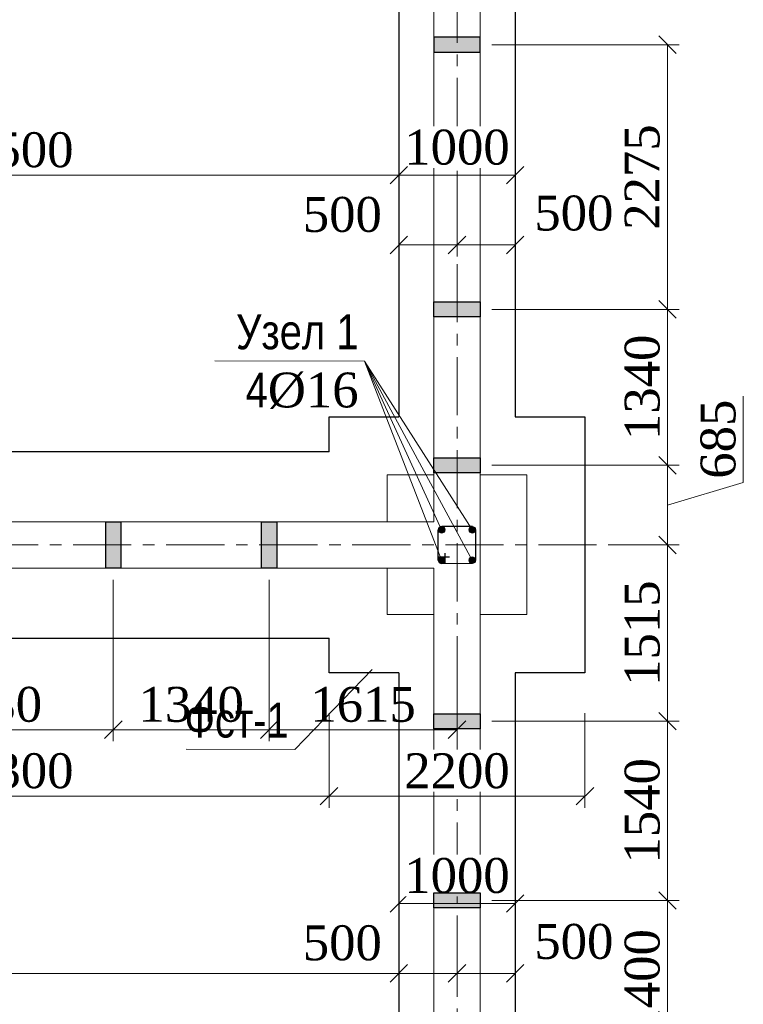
# Model space of a CAD drawing. Header units: millimetres. Extents: x 2063114 to 14983986, y -126020516 to 213791.
# Tile 695 of 731: x 2435338 to 2441559, y -57303 to -48840. Entities that reach past the tile are written whole.
import ezdxf

# ---------------------------------------------------------------- set-up
doc = ezdxf.new("R2010")
doc.units = ezdxf.units.MM
doc.linetypes.add('CENTERX2', pattern=[4, 2.5, -0.5, 0.5, -0.5])
doc.layers.get('Defpoints').update_dxf_attribs({"color": 6, "lineweight": 35})
for name, color, linetype, lineweight in [('.', 7, 'Continuous', 15), ('TEXT', 7, 'Continuous', 30), ('АСО-оси', 24, 'CENTERX2', 20), ('раз.нар', 250, 'Continuous', 20), ('Стена', 7, 'Continuous', 35), ('СТЕНЫ', 7, 'Continuous', 20)]:
    doc.layers.add(name, color=color, linetype=linetype, lineweight=lineweight)
doc.layers.add('YQ_DIM', color=3, linetype='Continuous')
doc.styles.add('stile1', font='ARIALN.TTF')
doc.styles.add('Times New Roman', font='times.ttf')
doc.dimstyles.new('Миржалол100', dxfattribs={"dimtxt": 300, "dimasz": 150, "dimexe": 100, "dimexo": 100, "dimgap": 63, "dimtad": 1, "dimdec": 0, "dimtxsty": 'Times New Roman', "dimblk": 'OBLIQUE', "dimcen": 100, "dimclrd": 256, "dimclre": 256, "dimclrt": 256, "dimadec": 0, "dimazin": 0, "dimtfac": 1, "dimtdec": 0, "dimtmove": 1, "dimatfit": 3, "dimfxl": 800, "dimlwd": 13, "dimlwe": 13, "dimarcsym": 0})

# ---------------------------------------------------------------- blocks, each defined once
blk = doc.blocks.new('_Oblique')
at = {"color": 0, "linetype": 'ByBlock', "lineweight": -2}
blk.add_line((-0.5, -0.5), (0.5, 0.5), dxfattribs=at)
blk = doc.blocks.new('*D4247')
at = {"lineweight": 13, "transparency": 16777216}
for p, q in [((2439598, -50011.7), (2439598, -50275.9)), ((2438598, -50025.9), (2438598, -50275.9)), ((2438598, -50175.9), (2439598, -50175.9))]:
    blk.add_line(p, q, dxfattribs=at)
at = {"layer": 'Defpoints', "color": 0, "linetype": 'ByBlock', "transparency": 16777216}
for p in [(2438598, -49925.9), (2439598, -49911.7), (2439598, -50175.9)]:
    blk.add_point(p, dxfattribs=at)
at = {"linetype": 'ByBlock', "lineweight": 13, "transparency": 16777216, "xscale": 150, "yscale": 150, "zscale": 150, "rotation": 180}
blk.add_blockref('_Oblique', (2438598, -50175.9), dxfattribs=at)
at = {"linetype": 'ByBlock', "lineweight": 13, "transparency": 16777216, "xscale": 150, "yscale": 150, "zscale": 150}
blk.add_blockref('_Oblique', (2439598, -50175.9), dxfattribs=at)
at = {"linetype": 'ByBlock', "lineweight": 30, "transparency": 16777216, "insert": (2439098, -49937.9), "char_height": 300, "attachment_point": 5, "style": 'Times New Roman', "bg_fill": 3, "box_fill_scale": 1.1, "bg_fill_color": 256, "bg_fill_true_color": 13158600, "bg_fill_transparency": 0}
blk.add_mtext('1000', dxfattribs=at)
blk = doc.blocks.new('*D4248')
at = {"lineweight": 13, "transparency": 16777216}
for p, q in [((2439098, -50565.8), (2439098, -50876.7)), ((2439598, -50561.3), (2439598, -50876.7)), ((2439098, -50776.7), (2439598, -50776.7))]:
    blk.add_line(p, q, dxfattribs=at)
at = {"layer": 'Defpoints', "color": 0, "linetype": 'ByBlock', "transparency": 16777216}
for p in [(2439098, -50465.8), (2439598, -50461.3), (2439598, -50776.7)]:
    blk.add_point(p, dxfattribs=at)
at = {"linetype": 'ByBlock', "lineweight": 13, "transparency": 16777216, "xscale": 150, "yscale": 150, "zscale": 150, "rotation": 180}
blk.add_blockref('_Oblique', (2439098, -50776.7), dxfattribs=at)
at = {"linetype": 'ByBlock', "lineweight": 13, "transparency": 16777216, "xscale": 150, "yscale": 150, "zscale": 150}
blk.add_blockref('_Oblique', (2439598, -50776.7), dxfattribs=at)
at = {"linetype": 'ByBlock', "lineweight": 30, "transparency": 16777216, "insert": (2440102.7, -50504.2), "char_height": 300, "attachment_point": 5, "style": 'Times New Roman', "bg_fill": 3, "box_fill_scale": 1.1, "bg_fill_color": 256, "bg_fill_true_color": 13158600, "bg_fill_transparency": 0}
blk.add_mtext('500', dxfattribs=at)
blk = doc.blocks.new('*D4249')
at = {"lineweight": 13, "transparency": 16777216}
for p, q in [((2438598, -50577.5), (2438598, -50876.7)), ((2439098, -50565.8), (2439098, -50876.7)), ((2439098, -50776.7), (2438598, -50776.7))]:
    blk.add_line(p, q, dxfattribs=at)
at = {"layer": 'Defpoints', "color": 0, "linetype": 'ByBlock', "transparency": 16777216}
for p in [(2438598, -50477.5), (2439098, -50465.8), (2438598, -50776.7)]:
    blk.add_point(p, dxfattribs=at)
at = {"linetype": 'ByBlock', "lineweight": 13, "transparency": 16777216, "xscale": 150, "yscale": 150, "zscale": 150, "rotation": 180}
blk.add_blockref('_Oblique', (2438598, -50776.7), dxfattribs=at)
at = {"linetype": 'ByBlock', "lineweight": 13, "transparency": 16777216, "xscale": 150, "yscale": 150, "zscale": 150}
blk.add_blockref('_Oblique', (2439098, -50776.7), dxfattribs=at)
at = {"linetype": 'ByBlock', "lineweight": 30, "transparency": 16777216, "insert": (2438112.1, -50516.2), "char_height": 300, "attachment_point": 5, "style": 'Times New Roman', "bg_fill": 3, "box_fill_scale": 1.1, "bg_fill_color": 256, "bg_fill_true_color": 13158600, "bg_fill_transparency": 0}
blk.add_mtext('500', dxfattribs=at)
blk = doc.blocks.new('*D4374')
at = {"lineweight": 13, "transparency": 16777216}
for p, q in [((2432098, -49876.5), (2432098, -50275.9)), ((2438598, -50025.9), (2438598, -50275.9)), ((2438598, -50175.9), (2432098, -50175.9))]:
    blk.add_line(p, q, dxfattribs=at)
at = {"layer": 'Defpoints', "color": 0, "linetype": 'ByBlock', "transparency": 16777216}
for p in [(2432098, -49776.5), (2438598, -49925.9), (2432098, -50175.9)]:
    blk.add_point(p, dxfattribs=at)
at = {"linetype": 'ByBlock', "lineweight": 13, "transparency": 16777216, "xscale": 150, "yscale": 150, "zscale": 150, "rotation": 180}
blk.add_blockref('_Oblique', (2432098, -50175.9), dxfattribs=at)
at = {"linetype": 'ByBlock', "lineweight": 13, "transparency": 16777216, "xscale": 150, "yscale": 150, "zscale": 150}
blk.add_blockref('_Oblique', (2438598, -50175.9), dxfattribs=at)
at = {"linetype": 'ByBlock', "lineweight": 30, "transparency": 16777216, "insert": (2435348, -49960.3), "char_height": 300, "attachment_point": 5, "style": 'Times New Roman', "bg_fill": 3, "box_fill_scale": 1.1, "bg_fill_color": 256, "bg_fill_true_color": 13158600, "bg_fill_transparency": 0}
blk.add_mtext('6500', dxfattribs=at)
blk = doc.blocks.new('*D4273')
at = {"lineweight": 13, "transparency": 16777216}
for p, q in [((2439598, -56272.4), (2439598, -56536.6)), ((2438598, -56286.6), (2438598, -56536.6)), ((2438598, -56436.6), (2439598, -56436.6))]:
    blk.add_line(p, q, dxfattribs=at)
at = {"layer": 'Defpoints', "color": 0, "linetype": 'ByBlock', "transparency": 16777216}
for p in [(2438598, -56186.6), (2439598, -56172.4), (2439598, -56436.6)]:
    blk.add_point(p, dxfattribs=at)
at = {"linetype": 'ByBlock', "lineweight": 13, "transparency": 16777216, "xscale": 150, "yscale": 150, "zscale": 150, "rotation": 180}
blk.add_blockref('_Oblique', (2438598, -56436.6), dxfattribs=at)
at = {"linetype": 'ByBlock', "lineweight": 13, "transparency": 16777216, "xscale": 150, "yscale": 150, "zscale": 150}
blk.add_blockref('_Oblique', (2439598, -56436.6), dxfattribs=at)
at = {"linetype": 'ByBlock', "lineweight": 30, "transparency": 16777216, "insert": (2439098, -56198.6), "char_height": 300, "attachment_point": 5, "style": 'Times New Roman', "bg_fill": 3, "box_fill_scale": 1.1, "bg_fill_color": 256, "bg_fill_true_color": 13158600, "bg_fill_transparency": 0}
blk.add_mtext('1000', dxfattribs=at)
blk = doc.blocks.new('*D4274')
at = {"lineweight": 13, "transparency": 16777216}
for p, q in [((2439098, -56826.5), (2439098, -57137.4)), ((2439598, -56822), (2439598, -57137.4)), ((2439098, -57037.4), (2439598, -57037.4))]:
    blk.add_line(p, q, dxfattribs=at)
at = {"layer": 'Defpoints', "color": 0, "linetype": 'ByBlock', "transparency": 16777216}
for p in [(2439098, -56726.5), (2439598, -56722), (2439598, -57037.4)]:
    blk.add_point(p, dxfattribs=at)
at = {"linetype": 'ByBlock', "lineweight": 13, "transparency": 16777216, "xscale": 150, "yscale": 150, "zscale": 150, "rotation": 180}
blk.add_blockref('_Oblique', (2439098, -57037.4), dxfattribs=at)
at = {"linetype": 'ByBlock', "lineweight": 13, "transparency": 16777216, "xscale": 150, "yscale": 150, "zscale": 150}
blk.add_blockref('_Oblique', (2439598, -57037.4), dxfattribs=at)
at = {"linetype": 'ByBlock', "lineweight": 30, "transparency": 16777216, "insert": (2440102.7, -56764.9), "char_height": 300, "attachment_point": 5, "style": 'Times New Roman', "bg_fill": 3, "box_fill_scale": 1.1, "bg_fill_color": 256, "bg_fill_true_color": 13158600, "bg_fill_transparency": 0}
blk.add_mtext('500', dxfattribs=at)
blk = doc.blocks.new('*D4275')
at = {"lineweight": 13, "transparency": 16777216}
for p, q in [((2438598, -56838.2), (2438598, -57137.4)), ((2439098, -56826.5), (2439098, -57137.4)), ((2439098, -57037.4), (2438598, -57037.4))]:
    blk.add_line(p, q, dxfattribs=at)
at = {"layer": 'Defpoints', "color": 0, "linetype": 'ByBlock', "transparency": 16777216}
for p in [(2438598, -56738.2), (2439098, -56726.5), (2438598, -57037.4)]:
    blk.add_point(p, dxfattribs=at)
at = {"linetype": 'ByBlock', "lineweight": 13, "transparency": 16777216, "xscale": 150, "yscale": 150, "zscale": 150, "rotation": 180}
blk.add_blockref('_Oblique', (2438598, -57037.4), dxfattribs=at)
at = {"linetype": 'ByBlock', "lineweight": 13, "transparency": 16777216, "xscale": 150, "yscale": 150, "zscale": 150}
blk.add_blockref('_Oblique', (2439098, -57037.4), dxfattribs=at)
at = {"linetype": 'ByBlock', "lineweight": 30, "transparency": 16777216, "insert": (2438112.1, -56776.9), "char_height": 300, "attachment_point": 5, "style": 'Times New Roman', "bg_fill": 3, "box_fill_scale": 1.1, "bg_fill_color": 256, "bg_fill_true_color": 13158600, "bg_fill_transparency": 0}
blk.add_mtext('500', dxfattribs=at)
blk = doc.blocks.new('*D4293')
at = {"lineweight": 13, "transparency": 16777216}
for p, q in [((2411498, -56540.4), (2411498, -57137.4)), ((2438598, -56603.2), (2438598, -57137.4)), ((2438598, -57037.4), (2411498, -57037.4))]:
    blk.add_line(p, q, dxfattribs=at)
at = {"layer": 'Defpoints', "color": 0, "linetype": 'ByBlock', "transparency": 16777216}
for p in [(2411498, -56440.4), (2438598, -56503.2), (2411498, -57037.4)]:
    blk.add_point(p, dxfattribs=at)
at = {"linetype": 'ByBlock', "lineweight": 13, "transparency": 16777216, "xscale": 150, "yscale": 150, "zscale": 150, "rotation": 180}
blk.add_blockref('_Oblique', (2411498, -57037.4), dxfattribs=at)
at = {"linetype": 'ByBlock', "lineweight": 13, "transparency": 16777216, "xscale": 150, "yscale": 150, "zscale": 150}
blk.add_blockref('_Oblique', (2438598, -57037.4), dxfattribs=at)
at = {"linetype": 'ByBlock', "lineweight": 30, "transparency": 16777216, "insert": (2425048, -56821.4), "char_height": 300, "attachment_point": 5, "style": 'Times New Roman', "bg_fill": 3, "box_fill_scale": 1.1, "bg_fill_color": 256, "bg_fill_true_color": 13158600, "bg_fill_transparency": 0}
blk.add_mtext('27100', dxfattribs=at)
blk = doc.blocks.new('*D4300')
at = {"lineweight": 13, "transparency": 16777216}
for p, q in [((2432698, -54802.5), (2432698, -55613.6)), ((2437998, -54800.4), (2437998, -55613.6)), ((2432698, -55513.6), (2437998, -55513.6))]:
    blk.add_line(p, q, dxfattribs=at)
at = {"layer": 'Defpoints', "color": 0, "transparency": 16777216}
for p in [(2432698, -54702.5), (2437998, -54700.4), (2437998, -55513.6)]:
    blk.add_point(p, dxfattribs=at)
at = {"lineweight": 13, "transparency": 16777216, "xscale": 150, "yscale": 150, "zscale": 150, "rotation": 180}
blk.add_blockref('_Oblique', (2432698, -55513.6), dxfattribs=at)
at = {"lineweight": 13, "transparency": 16777216, "xscale": 150, "yscale": 150, "zscale": 150}
blk.add_blockref('_Oblique', (2437998, -55513.6), dxfattribs=at)
at = {"lineweight": 30, "transparency": 16777216, "insert": (2435348, -55298), "char_height": 300, "attachment_point": 5, "style": 'Times New Roman', "bg_fill": 3, "box_fill_scale": 1.1, "bg_fill_color": 256, "bg_fill_true_color": 13158600, "bg_fill_transparency": 0}
blk.add_mtext('5300', dxfattribs=at)
blk = doc.blocks.new('*D4301')
at = {"lineweight": 13, "transparency": 16777216}
for p, q in [((2437998, -54800.4), (2437998, -55613.6)), ((2440198, -54800.4), (2440198, -55613.6)), ((2437998, -55513.6), (2440198, -55513.6))]:
    blk.add_line(p, q, dxfattribs=at)
at = {"layer": 'Defpoints', "color": 0, "transparency": 16777216}
for p in [(2437998, -54700.4), (2440198, -54700.4), (2440198, -55513.6)]:
    blk.add_point(p, dxfattribs=at)
at = {"lineweight": 13, "transparency": 16777216, "xscale": 150, "yscale": 150, "zscale": 150, "rotation": 180}
blk.add_blockref('_Oblique', (2437998, -55513.6), dxfattribs=at)
at = {"lineweight": 13, "transparency": 16777216, "xscale": 150, "yscale": 150, "zscale": 150}
blk.add_blockref('_Oblique', (2440198, -55513.6), dxfattribs=at)
at = {"lineweight": 30, "transparency": 16777216, "insert": (2439098, -55298), "char_height": 300, "attachment_point": 5, "style": 'Times New Roman', "bg_fill": 3, "box_fill_scale": 1.1, "bg_fill_color": 256, "bg_fill_true_color": 13158600, "bg_fill_transparency": 0}
blk.add_mtext('2200', dxfattribs=at)
blk = doc.blocks.new('SM-1')
at = {"layer": '.'}
h = blk.add_hatch(color=0, dxfattribs=at)
h.dxf.hatch_style = 1
h.paths.add_polyline_path([(65, 199.9), (-65, 199.9), (-65, -0.1), (65, -0.1)])
h.paths.add_polyline_path([(65, -0.1), (-65, -0.1), (-65, -200.1), (65, -200.1)])
at = {"color": 0, "ltscale": 10}
blk.add_lwpolyline([(-65, 200.1), (65, 200.1), (65, -200.1), (-65, -200.1)], close=True, dxfattribs=at)
blk = doc.blocks.new('*D4447')
at = {"layer": 'Defpoints', "color": 0, "transparency": 16777216}
for p in [(2439298.1, -51330.2), (2439298.1, -52670.2), (2440907.2, -52670.2)]:
    blk.add_point(p, dxfattribs=at)
at = {"layer": 'YQ_DIM', "linetype": 'Continuous', "lineweight": 13, "transparency": 16777216}
for p, q in [((2439398.1, -51330.2), (2441007.2, -51330.2)), ((2440907.2, -51330.2), (2440907.2, -52670.2)), ((2439398.1, -52670.2), (2441007.2, -52670.2))]:
    blk.add_line(p, q, dxfattribs=at)
at = {"layer": 'YQ_DIM', "lineweight": 13, "transparency": 16777216, "xscale": 150, "yscale": 150, "zscale": 150}
for p, rotation in [((2440907.2, -51330.2), 90), ((2440907.2, -52670.2), 270)]:
    blk.add_blockref('_Oblique', p, dxfattribs=dict(at, rotation=rotation))
at = {"layer": 'YQ_DIM', "lineweight": 30, "transparency": 16777216, "insert": (2440691.6, -52000.2), "char_height": 300, "attachment_point": 5, "rotation": 90, "style": 'Times New Roman'}
blk.add_mtext('1340', dxfattribs=at)
blk = doc.blocks.new('*D4448')
at = {"layer": 'Defpoints', "color": 0, "transparency": 16777216}
for p in [(2439298.1, -52670.2), (2440298, -53355.3), (2440907.2, -53355.3)]:
    blk.add_point(p, dxfattribs=at)
at = {"layer": 'YQ_DIM', "linetype": 'Continuous', "lineweight": 13, "transparency": 16777216}
for p, q in [((2441559.5, -52817.1), (2441559.5, -52074.8)), ((2439398.1, -52670.2), (2441007.2, -52670.2)), ((2440907.2, -52670.2), (2440907.2, -53355.3)), ((2440907.2, -53012.7), (2441559.5, -52817.1)), ((2440398, -53355.3), (2441007.2, -53355.3))]:
    blk.add_line(p, q, dxfattribs=at)
at = {"layer": 'YQ_DIM', "lineweight": 13, "transparency": 16777216, "xscale": 150, "yscale": 150, "zscale": 150}
for p, rotation in [((2440907.2, -52670.2), 90), ((2440907.2, -53355.3), 270)]:
    blk.add_blockref('_Oblique', p, dxfattribs=dict(at, rotation=rotation))
at = {"layer": 'YQ_DIM', "lineweight": 30, "transparency": 16777216, "insert": (2441343.9, -52445.9), "char_height": 300, "attachment_point": 5, "rotation": 90, "style": 'Times New Roman'}
blk.add_mtext('685', dxfattribs=at)
blk = doc.blocks.new('*D4449')
at = {"layer": 'Defpoints', "color": 0, "transparency": 16777216}
for p in [(2440298, -53355.3), (2439298.1, -54870.2), (2440907.2, -54870.2)]:
    blk.add_point(p, dxfattribs=at)
at = {"layer": 'YQ_DIM', "linetype": 'Continuous', "lineweight": 13, "transparency": 16777216}
for p, q in [((2440398, -53355.3), (2441007.2, -53355.3)), ((2440907.2, -53355.3), (2440907.2, -54870.2)), ((2439398.1, -54870.2), (2441007.2, -54870.2))]:
    blk.add_line(p, q, dxfattribs=at)
at = {"layer": 'YQ_DIM', "lineweight": 13, "transparency": 16777216, "xscale": 150, "yscale": 150, "zscale": 150}
for p, rotation in [((2440907.2, -53355.3), 90), ((2440907.2, -54870.2), 270)]:
    blk.add_blockref('_Oblique', p, dxfattribs=dict(at, rotation=rotation))
at = {"layer": 'YQ_DIM', "lineweight": 30, "transparency": 16777216, "insert": (2440691.6, -54112.7), "char_height": 300, "attachment_point": 5, "rotation": 90, "style": 'Times New Roman'}
blk.add_mtext('1515', dxfattribs=at)
blk = doc.blocks.new('*D4450')
at = {"layer": 'Defpoints', "color": 0, "transparency": 16777216}
for p in [(2439298.1, -54870.2), (2439298.1, -56410.2), (2440907.2, -56410.2)]:
    blk.add_point(p, dxfattribs=at)
at = {"layer": 'YQ_DIM', "linetype": 'Continuous', "lineweight": 13, "transparency": 16777216}
for p, q in [((2439398.1, -54870.2), (2441007.2, -54870.2)), ((2440907.2, -54870.2), (2440907.2, -56410.2)), ((2439398.1, -56410.2), (2441007.2, -56410.2))]:
    blk.add_line(p, q, dxfattribs=at)
at = {"layer": 'YQ_DIM', "lineweight": 13, "transparency": 16777216, "xscale": 150, "yscale": 150, "zscale": 150}
for p, rotation in [((2440907.2, -54870.2), 90), ((2440907.2, -56410.2), 270)]:
    blk.add_blockref('_Oblique', p, dxfattribs=dict(at, rotation=rotation))
at = {"layer": 'YQ_DIM', "lineweight": 30, "transparency": 16777216, "insert": (2440691.6, -55640.2), "char_height": 300, "attachment_point": 5, "rotation": 90, "style": 'Times New Roman'}
blk.add_mtext('1540', dxfattribs=at)
blk = doc.blocks.new('*D4451')
at = {"layer": 'Defpoints', "color": 0, "transparency": 16777216}
for p in [(2439298.1, -56410.2), (2439298.1, -57810.2), (2440907.2, -57810.2)]:
    blk.add_point(p, dxfattribs=at)
at = {"layer": 'YQ_DIM', "linetype": 'Continuous', "lineweight": 13, "transparency": 16777216}
for p, q in [((2439398.1, -56410.2), (2441007.2, -56410.2)), ((2440907.2, -56410.2), (2440907.2, -57810.2)), ((2439398.1, -57810.2), (2441007.2, -57810.2))]:
    blk.add_line(p, q, dxfattribs=at)
at = {"layer": 'YQ_DIM', "lineweight": 13, "transparency": 16777216, "xscale": 150, "yscale": 150, "zscale": 150}
for p, rotation in [((2440907.2, -56410.2), 90), ((2440907.2, -57810.2), 270)]:
    blk.add_blockref('_Oblique', p, dxfattribs=dict(at, rotation=rotation))
at = {"layer": 'YQ_DIM', "lineweight": 30, "transparency": 16777216, "insert": (2440691.6, -57110.2), "char_height": 300, "attachment_point": 5, "rotation": 90, "style": 'Times New Roman'}
blk.add_mtext('1400', dxfattribs=at)
blk = doc.blocks.new('*D4400')
at = {"layer": 'Defpoints', "color": 0, "transparency": 16777216}
for p in [(2434013, -53555.2), (2436143, -53555.2), (2436143, -54942.8)]:
    blk.add_point(p, dxfattribs=at)
at = {"layer": 'YQ_DIM', "linetype": 'Continuous', "lineweight": 13, "transparency": 16777216}
for p, q in [((2434013, -53655.2), (2434013, -55042.8)), ((2436143, -53655.2), (2436143, -55042.8)), ((2434013, -54942.8), (2436143, -54942.8))]:
    blk.add_line(p, q, dxfattribs=at)
at = {"layer": 'YQ_DIM', "lineweight": 13, "transparency": 16777216, "xscale": 150, "yscale": 150, "zscale": 150, "rotation": 180}
blk.add_blockref('_Oblique', (2434013, -54942.8), dxfattribs=at)
at = {"layer": 'YQ_DIM', "lineweight": 13, "transparency": 16777216, "xscale": 150, "yscale": 150, "zscale": 150}
blk.add_blockref('_Oblique', (2436143, -54942.8), dxfattribs=at)
at = {"layer": 'YQ_DIM', "lineweight": 30, "transparency": 16777216, "insert": (2435078, -54727.2), "char_height": 300, "attachment_point": 5, "style": 'Times New Roman'}
blk.add_mtext('2130', dxfattribs=at)
blk = doc.blocks.new('*D4401')
at = {"layer": 'Defpoints', "color": 0, "transparency": 16777216}
for p in [(2436143, -53555.2), (2437483, -53555.2), (2437483, -54942.8)]:
    blk.add_point(p, dxfattribs=at)
at = {"layer": 'YQ_DIM', "linetype": 'Continuous', "lineweight": 13, "transparency": 16777216}
for p, q in [((2436143, -53655.2), (2436143, -55042.8)), ((2437483, -53655.2), (2437483, -55042.8)), ((2436143, -54942.8), (2437483, -54942.8))]:
    blk.add_line(p, q, dxfattribs=at)
at = {"layer": 'YQ_DIM', "lineweight": 13, "transparency": 16777216, "xscale": 150, "yscale": 150, "zscale": 150, "rotation": 180}
blk.add_blockref('_Oblique', (2436143, -54942.8), dxfattribs=at)
at = {"layer": 'YQ_DIM', "lineweight": 13, "transparency": 16777216, "xscale": 150, "yscale": 150, "zscale": 150}
blk.add_blockref('_Oblique', (2437483, -54942.8), dxfattribs=at)
at = {"layer": 'YQ_DIM', "lineweight": 30, "transparency": 16777216, "insert": (2436813, -54727.2), "char_height": 300, "attachment_point": 5, "style": 'Times New Roman'}
blk.add_mtext('1340', dxfattribs=at)
blk = doc.blocks.new('*D4402')
at = {"layer": 'Defpoints', "color": 0, "transparency": 16777216}
for p in [(2437483, -53555.2), (2439098, -54428.2), (2439098, -54942.8)]:
    blk.add_point(p, dxfattribs=at)
at = {"layer": 'YQ_DIM', "linetype": 'Continuous', "lineweight": 13, "transparency": 16777216}
for p, q in [((2437483, -53655.2), (2437483, -55042.8)), ((2439098, -54528.2), (2439098, -55042.8)), ((2437483, -54942.8), (2439098, -54942.8))]:
    blk.add_line(p, q, dxfattribs=at)
at = {"layer": 'YQ_DIM', "lineweight": 13, "transparency": 16777216, "xscale": 150, "yscale": 150, "zscale": 150, "rotation": 180}
blk.add_blockref('_Oblique', (2437483, -54942.8), dxfattribs=at)
at = {"layer": 'YQ_DIM', "lineweight": 13, "transparency": 16777216, "xscale": 150, "yscale": 150, "zscale": 150}
blk.add_blockref('_Oblique', (2439098, -54942.8), dxfattribs=at)
at = {"layer": 'YQ_DIM', "lineweight": 30, "transparency": 16777216, "insert": (2438290.5, -54727.2), "char_height": 300, "attachment_point": 5, "style": 'Times New Roman'}
blk.add_mtext('1615', dxfattribs=at)
blk = doc.blocks.new('*D4463')
at = {"layer": 'Defpoints', "color": 0, "transparency": 16777216}
for p in [(2439298.1, -49055.2), (2440907.2, -49055.2), (2439298.1, -51330.2)]:
    blk.add_point(p, dxfattribs=at)
at = {"layer": 'YQ_DIM', "linetype": 'Continuous', "lineweight": 13, "transparency": 16777216}
for p, q in [((2439398.1, -49055.2), (2441007.2, -49055.2)), ((2440907.2, -51330.2), (2440907.2, -49055.2)), ((2439398.1, -51330.2), (2441007.2, -51330.2))]:
    blk.add_line(p, q, dxfattribs=at)
at = {"layer": 'YQ_DIM', "lineweight": 13, "transparency": 16777216, "xscale": 150, "yscale": 150, "zscale": 150}
for p, rotation in [((2440907.2, -49055.2), 90), ((2440907.2, -51330.2), 270)]:
    blk.add_blockref('_Oblique', p, dxfattribs=dict(at, rotation=rotation))
at = {"layer": 'YQ_DIM', "lineweight": 30, "transparency": 16777216, "insert": (2440691.1, -50192.7), "char_height": 300, "attachment_point": 5, "rotation": 90, "style": 'Times New Roman'}
blk.add_mtext('2275', dxfattribs=at)

msp = doc.modelspace()

# ---------------------------------------------------------------- hatches: boundary and pattern name
at = {"layer": '.'}
h = msp.add_hatch(color=251, dxfattribs=at)
h.dxf.hatch_style = 1
h.paths.add_polyline_path([(2438991.93716, -53236.76112, 0.1154889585), (2438994.9286, -53223.98269, 0.5406689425), (2438954.61721, -53197.60107)])
h.paths.add_polyline_path([(2438986.09671, -53244.7314, 0.0864494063), (2438991.93716, -53236.76112), (2438954.61721, -53197.60107, 0.0802540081), (2438946.89635, -53202.57142)])
h.paths.add_polyline_path([(2438946.89635, -53202.57142, 0.2127919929), (2438937.35187, -53223.98269, 0.6611642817), (2438986.09671, -53244.7314)])
h = msp.add_hatch(color=251, dxfattribs=at)
h.dxf.hatch_style = 1
h.paths.add_polyline_path([(2439216.05181, -53200.74022), (2439254.39132, -53241.25986, 0.141630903), (2439258.83121, -53225.90012, 0.5719973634)])
h.paths.add_polyline_path([(2439216.05181, -53200.74022, 0.056217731), (2439210.79896, -53204.48885), (2439249.99932, -53246.64882, 0.0605934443), (2439254.39132, -53241.25986)])
h.paths.add_polyline_path([(2439210.79896, -53204.48885, 0.2127919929), (2439201.25449, -53225.90012, 0.6611642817), (2439249.99932, -53246.64882)])
h = msp.add_hatch(color=251, dxfattribs=at)
h.dxf.hatch_style = 1
h.paths.add_polyline_path([(2438952.32079, -53463.18443), (2438990.6603, -53503.70407, 0.141630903), (2438995.10018, -53488.34433, 0.5719973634)])
h.paths.add_polyline_path([(2438952.32079, -53463.18443, 0.056217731), (2438947.06793, -53466.93306), (2438986.2683, -53509.09303, 0.0605934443), (2438990.6603, -53503.70407)])
h.paths.add_polyline_path([(2438947.06793, -53466.93306, 0.2127919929), (2438937.52346, -53488.34433, 0.6611642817), (2438986.2683, -53509.09303)])
h = msp.add_hatch(color=251, dxfattribs=at)
h.dxf.hatch_style = 1
h.paths.add_polyline_path([(2439216.05183, -53462.16595), (2439254.39134, -53502.68559, 0.141630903), (2439258.83123, -53487.32585, 0.5719973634)])
h.paths.add_polyline_path([(2439216.05183, -53462.16595, 0.056217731), (2439210.79898, -53465.91458), (2439249.99934, -53508.07456, 0.0605934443), (2439254.39134, -53502.68559)])
h.paths.add_polyline_path([(2439210.79898, -53465.91458, 0.2127919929), (2439201.25451, -53487.32585, 0.6611642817), (2439249.99934, -53508.07456)])

# ---------------------------------------------------------------- linework, layer by layer
at = {"layer": 'АСО-оси', "ltscale": 200}
for p, q in [((2439098.00576, -46140.12005), (2439098.00576, -69152.99708)), ((2440298.00576, -53355.29469), (2407891.43595, -53355.29469))]:
    msp.add_line(p, q, dxfattribs=at)
at = {"layer": 'раз.нар', "color": 0}
for q in [(2439232.46446, -53492.37335), (2439232.46449, -53228.91071), (2438968.73344, -53229.92914), (2438968.73342, -53491.35488)]:
    msp.add_line((2438303.31316, -51774.69505), q, dxfattribs=at)
at = {"layer": 'раз.нар', "lineweight": 30}
for p, q in [((2438937.35207, -53485.3082), (2438937.35205, -53223.88246)), ((2439229.87128, -53196.21276), (2438966.14024, -53195.19433)), ((2439258.65966, -53486.42686), (2439258.65964, -53225.00112)), ((2438938.1298, -53458.54279), (2439033.27651, -53458.54279)), ((2438995.70652, -53516.11951), (2438995.70652, -53426.86644)), ((2439229.87131, -53515.21522), (2438966.14026, -53516.23369))]:
    msp.add_line(p, q, dxfattribs=at)
at = {"layer": 'раз.нар', "color": 7, "lineweight": 30}
for points in [[(2410498.00576, -52253.2173), (2410498.00576, -46355.29469), (2439598.00576, -46355.29469), (2439598.00576, -52253.2173)], [(2432098.00576, -52255.33469), (2432098.00576, -47755.29469), (2438598.00576, -47755.29469), (2438598.00576, -52253.2173)], [(2437998.00576, -52555.29469), (2437998.00576, -52253.1773), (2438598.00576, -52253.1773)], [(2439598.00576, -52253.1773), (2440198.00576, -52253.1773), (2440198.00576, -54453.1773), (2439598.00576, -54453.1773)], [(2437998.00576, -52555.29469), (2432698.00576, -52555.29469)], [(2432698.00576, -54155.29469), (2437998.00576, -54155.29469)], [(2438598.00576, -54453.1773), (2437998.00576, -54453.1773), (2437998.00576, -54155.29469)], [(2438598.00576, -54453.1373), (2438598.00576, -58553.2173)], [(2439598.00576, -54453.1373), (2439598.00576, -58553.2173)]]:
    msp.add_lwpolyline(points, dxfattribs=at)
at = {"layer": 'раз.нар'}
for centre in [(2438966.14024, -53223.98269), (2439229.87128, -53225.00112), (2438966.14026, -53487.44533), (2439229.8713, -53486.42686)]:
    msp.add_circle(centre, 28.78836, dxfattribs=at)
at = {"layer": 'Стена', "color": 7, "lineweight": 15}
for points in [[(2410798.00576, -46855.29469), (2439298.00576, -46855.29469), (2439298.00576, -66155.1773), (2410798.00576, -66155.1773)], [(2431798.00576, -53155.29469), (2438898.00576, -53155.29469), (2438898.00576, -47257.41208), (2431798.00576, -47257.41208)]]:
    msp.add_lwpolyline(points, close=True, dxfattribs=at)
for points in [[(2438498.04576, -53155.29469), (2438498.04576, -52753.2173), (2438898.00576, -52753.2173)], [(2439298.00576, -52753.2173), (2439697.96576, -52753.2173), (2439697.96576, -53953.1373), (2439298.00576, -53953.1373)], [(2431798.00576, -59055.33469), (2432197.96576, -59055.33469), (2432197.96576, -59455.29469), (2438898.00576, -59455.29469), (2438898.00576, -53555.29469), (2431798.00576, -53555.29469)], [(2438898.00576, -53953.1373), (2438498.04576, -53953.1373), (2438498.04576, -53553.29469)]]:
    msp.add_lwpolyline(points, dxfattribs=at)
at = {"layer": 'СТЕНЫ', "color": 0, "lineweight": 9, "ltscale": 20}
msp.add_line((2437016.64343, -51771.41903), (2438303.31316, -51774.69505), dxfattribs=at)

# ---------------------------------------------------------------- block references
at = {"lineweight": 30, "xscale": -1, "rotation": 270}
msp.add_blockref('SM-1', (2439098.00575, -49055.1773), dxfattribs=at)
at = {"lineweight": 30, "rotation": 90}
for p in [(2439098.00576, -51330.17718), (2439098.00576, -52670.17718)]:
    msp.add_blockref('SM-1', p, dxfattribs=at)
at = {"lineweight": 30}
for p in [(2436143.00587, -53355.17731), (2437483.00588, -53355.17731)]:
    msp.add_blockref('SM-1', p, dxfattribs=at)

# ---------------------------------------------------------------- texts
at = {"layer": 'TEXT', "color": 0, "lineweight": 25, "insert": (2438251.84957, -51372.85367), "char_height": 300, "width": 1211.8463932, "attachment_point": 3, "style": 'stile1'}
msp.add_mtext('\\pi92.793,t393.183;Узел 1\\P4{\\fTimes New Roman|b0|i0|c204|p18;Ø\\fTimes New Roman|b0|i0|c0|p18;16}', dxfattribs=at)

# ---------------------------------------------------------------- dimensions: what is measured, and where the dimension line sits
at = {"layer": 'YQ_DIM', "lineweight": 30}
for base, p1, p2, picture, middle in [((2440907.17748, -52670.1773), (2439298.06385, -51330.1773), (2439298.06385, -52670.1773), '*D4447', (2440691.58195, -52000.1773)), ((2440907.17748, -53355.29469), (2439298.06385, -52670.1773), (2440298.00576, -53355.29469), '*D4448', (2441343.86854, -52754.05002))]:
    dim = msp.add_linear_dim(base=base, p1=p1, p2=p2, angle=90, dimstyle='Миржалол100', dxfattribs=at)
    dim.commit()
    dim.dimension.update_dxf_attribs({"geometry": picture, "text_midpoint": middle})

# ---------------------------------------------------------------- next in the draw order: dimensions: what is measured, and where the dimension line sits
at = {"color": 1, "linetype": 'ByBlock', "lineweight": 30}
for base, p1, p2, picture, middle in [((2439598.00576, -50175.89133), (2438598.00576, -49925.93843), (2439598.00576, -49911.66651), '*D4247', (2439098.00576, -50153.48124)), ((2439598.00576, -56436.57697), (2438598.00576, -56186.62407), (2439598.00576, -56172.35215), '*D4273', (2439098.00576, -56414.16688))]:
    dim = msp.add_linear_dim(base=base, p1=p1, p2=p2, dimstyle='Миржалол100', override={"dimtfill": 1, "dimarcsym": 1}, dxfattribs=at)
    dim.commit()
    dim.dimension.update_dxf_attribs({"geometry": picture, "text_midpoint": middle, "dimtype": 160})
at = {"color": 0, "lineweight": 30}
dim = msp.add_linear_dim(base=(2437998.00576, -55513.55986), p1=(2432698.00576, -54702.5027), p2=(2437998.00576, -54700.38531), dimstyle='Миржалол100', override={"dimtfill": 1, "dimarcsym": 1}, dxfattribs=at)
dim.commit()
dim.dimension.update_dxf_attribs({"geometry": '*D4300', "text_midpoint": (2435348.00576, -55297.96433)})

# ---------------------------------------------------------------- next in the draw order: linework, layer by layer
at = {"layer": 'СТЕНЫ', "color": 0, "lineweight": 9, "ltscale": 20}
msp.add_line((2436770.59641, -55109.00789), (2437703.22333, -55112.28391), dxfattribs=at)

# ---------------------------------------------------------------- next in the draw order: block references
at = {"lineweight": 30, "rotation": 90}
msp.add_blockref('SM-1', (2439098.00576, -56410.17718), dxfattribs=at)

# ---------------------------------------------------------------- next in the draw order: texts
at = {"layer": 'TEXT', "color": 0, "lineweight": 25, "insert": (2437651.75975, -54710.44253), "char_height": 300, "width": 1211.8463932, "attachment_point": 3, "style": 'stile1'}
msp.add_mtext('\\pi92.793,t393.183;Фст-1', dxfattribs=at)

# ---------------------------------------------------------------- next in the draw order: dimensions: what is measured, and where the dimension line sits
at = {"color": 1, "linetype": 'ByBlock', "lineweight": 30}
dim = msp.add_linear_dim(base=(2432098.00576, -50175.89133), p1=(2438598.00576, -49925.93843), p2=(2432098.00576, -49776.4596), dimstyle='Миржалол100', override={"dimtfill": 1, "dimarcsym": 1}, dxfattribs=at)
dim.commit()
dim.dimension.update_dxf_attribs({"geometry": '*D4374', "text_midpoint": (2435348.00576, -49960.2958)})
for base, p1, p2, picture, middle in [((2439598.00576, -50776.69512), (2439098.00576, -50465.80789), (2439598.00576, -50461.34801), '*D4248', (2440102.71802, -50719.80789)), ((2439598.00576, -57037.38076), (2439098.00576, -56726.49353), (2439598.00576, -56722.03365), '*D4274', (2440102.71802, -56980.49353))]:
    dim = msp.add_linear_dim(base=base, p1=p1, p2=p2, dimstyle='Миржалол100', override={"dimtfill": 1, "dimarcsym": 1}, dxfattribs=at)
    dim.commit()
    dim.dimension.update_dxf_attribs({"geometry": picture, "text_midpoint": middle, "dimtype": 160})
at = {"color": 0, "lineweight": 30}
dim = msp.add_linear_dim(base=(2440198.00576, -55513.55986), p1=(2437998.00576, -54700.38531), p2=(2440198.00576, -54700.38531), dimstyle='Миржалол100', override={"dimtfill": 1, "dimarcsym": 1}, dxfattribs=at)
dim.commit()
dim.dimension.update_dxf_attribs({"geometry": '*D4301', "text_midpoint": (2439098.00576, -55297.96433)})
at = {"layer": 'YQ_DIM', "lineweight": 30}
for base, p1, p2, picture, middle in [((2436143.00575, -54942.75222), (2434013.00576, -53555.23539), (2436143.00575, -53555.2354), '*D4400', (2435078.00575, -54727.15669)), ((2437483.00576, -54942.75222), (2436143.00575, -53555.2354), (2437483.00576, -53555.2354), '*D4401', (2436813.00576, -54727.15669))]:
    dim = msp.add_linear_dim(base=base, p1=p1, p2=p2, dimstyle='Миржалол100', dxfattribs=at)
    dim.commit()
    dim.dimension.update_dxf_attribs({"geometry": picture, "text_midpoint": middle})

# ---------------------------------------------------------------- next in the draw order: linework, layer by layer
at = {"layer": 'раз.нар', "color": 0}
msp.add_line((2437703.22333, -55112.28391), (2438368.64359, -54425.21135), dxfattribs=at)

# ---------------------------------------------------------------- next in the draw order: block references
at = {"lineweight": 30, "rotation": 90}
msp.add_blockref('SM-1', (2439098.00576, -54870.17718), dxfattribs=at)

# ---------------------------------------------------------------- next in the draw order: dimensions: what is measured, and where the dimension line sits
at = {"color": 1, "linetype": 'ByBlock', "lineweight": 30}
for base, p1, p2, picture, middle in [((2438598.00576, -50776.69512), (2439098.00576, -50465.80789), (2438598.00576, -50477.49958), '*D4249', (2438112.10053, -50731.80789)), ((2438598.00576, -57037.38076), (2439098.00576, -56726.49353), (2438598.00576, -56738.18522), '*D4275', (2438112.10053, -56992.49353))]:
    dim = msp.add_linear_dim(base=base, p1=p1, p2=p2, angle=180, dimstyle='Миржалол100', override={"dimtfill": 1, "dimarcsym": 1}, dxfattribs=at)
    dim.commit()
    dim.dimension.update_dxf_attribs({"geometry": picture, "text_midpoint": middle, "dimtype": 160})
at = {"layer": 'YQ_DIM', "lineweight": 30}
for base, p1, p2, picture, middle in [((2440907.17748, -49055.17742), (2439298.06385, -51330.1773), (2439298.06386, -49055.17742), '*D4463', (2440691.14936, -50192.67736)), ((2440907.17748, -54870.1773), (2440298.00576, -53355.29469), (2439298.06385, -54870.1773), '*D4449', (2440691.58195, -54112.736)), ((2440907.17748, -56410.1773), (2439298.06385, -54870.1773), (2439298.06385, -56410.1773), '*D4450', (2440691.58195, -55640.1773)), ((2440907.17748, -57810.17729), (2439298.06385, -56410.1773), (2439298.06385, -57810.17729), '*D4451', (2440691.58195, -57110.1773))]:
    dim = msp.add_linear_dim(base=base, p1=p1, p2=p2, angle=90, dimstyle='Миржалол100', dxfattribs=at)
    dim.commit()
    dim.dimension.update_dxf_attribs({"geometry": picture, "text_midpoint": middle})
dim = msp.add_linear_dim(base=(2439098.00576, -54942.75222), p1=(2437483.00576, -53555.2354), p2=(2439098.00576, -54428.21883), dimstyle='Миржалол100', dxfattribs=at)
dim.commit()
dim.dimension.update_dxf_attribs({"geometry": '*D4402', "text_midpoint": (2438290.50576, -54727.15669)})

# ---------------------------------------------------------------- next in the draw order: dimensions: what is measured, and where the dimension line sits
at = {"color": 1, "linetype": 'ByBlock', "lineweight": 30}
dim = msp.add_linear_dim(base=(2411498.00576, -57037.38076), p1=(2438598.00576, -56503.1773), p2=(2411498.00576, -56440.40013), dimstyle='Миржалол100', override={"dimfxlon": 1, "dimtfill": 1, "dimarcsym": 1}, dxfattribs=at)
dim.commit()
dim.dimension.update_dxf_attribs({"geometry": '*D4293', "text_midpoint": (2425048.00576, -56821.35264)})

doc.saveas('drawing.dxf')
